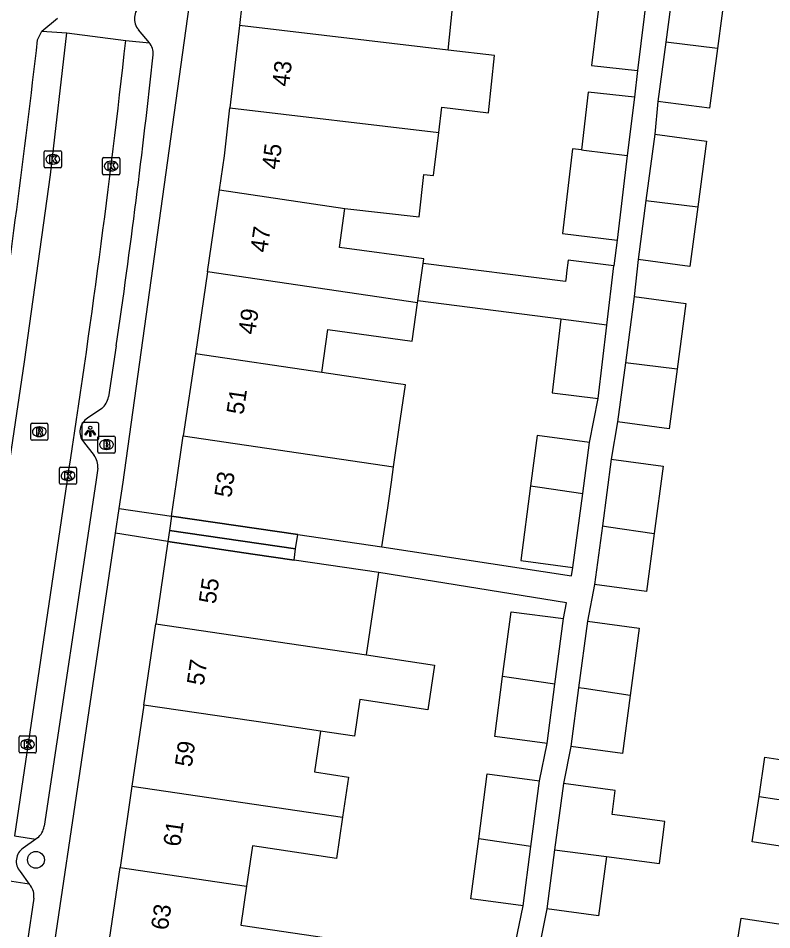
# Model space of a CAD drawing. Extents: x 163010 to 163853, y 382793 to 383982.
# Drawn here: x 163584 to 163627.8, y 383474 to 383527 of the extents above; entities that cross this region are included whole.
import ezdxf

# ---------------------------------------------------------------- set-up
doc = ezdxf.new("R2010")
doc.units = 0
for name, color, linetype in [('IMGEO_Boom', 7, 'Continuous'), ('IMGEO_Brandkraan', 7, 'Continuous'), ('IMGEO_Kolk', 7, 'Continuous'), ('IMGEO_Lichtpunt', 7, 'Continuous'), ('IMGEO_Pand', 7, 'Continuous'), ('IMGEO_Pand_nummerreeks', 7, 'Continuous'), ('IMGEO_Pand_overbouw', 7, 'Continuous'), ('IMGEO_Rijbaan_lokaal_open', 7, 'Continuous'), ('IMGEO_Rioolput', 7, 'Continuous'), ('IMGEO_Voetpad_open', 7, 'Continuous')]:
    doc.layers.add(name, color=color, linetype=linetype)

msp = doc.modelspace()

# ---------------------------------------------------------------- linework, layer by layer
at = {"layer": 'IMGEO_Boom'}
msp.add_circle((163584.991, 383478.045), 0.489, dxfattribs=at)
at = {"layer": 'IMGEO_Brandkraan'}
for p, q in [((163588.671, 383502.681), (163589.523, 383502.681)), ((163588.596, 383501.755), (163588.596, 383502.607)), ((163589.084, 383502.461), (163589.109, 383502.461)), ((163589.597, 383502.607), (163589.597, 383501.755)), ((163589.523, 383501.681), (163588.671, 383501.681)), ((163589.107, 383501.901), (163589.082, 383501.901))]:
    msp.add_line(p, q, dxfattribs=at)
for points in [[(163588.671, 383502.681), (163589.523, 383502.681)], [(163588.596, 383501.755), (163588.596, 383502.607)], [(163588.944, 383502.381), (163588.944, 383501.981), (163589.157, 383501.981)], [(163589.175, 383502.381), (163588.944, 383502.381)], [(163589.123, 383502.3), (163589.069, 383502.3), (163589.069, 383502.224)], [(163589.069, 383502.224), (163589.122, 383502.224)], [(163589.131, 383502.148), (163589.069, 383502.148), (163589.069, 383502.067)], [(163589.597, 383502.607), (163589.597, 383501.755)], [(163589.523, 383501.681), (163588.671, 383501.681)], [(163589.069, 383502.067), (163589.131, 383502.067)]]:
    msp.add_lwpolyline(points, dxfattribs=at)
for centre, radius, start, end in [((163588.673, 383502.605), 0.0765, 91.552, 178.448), ((163588.673, 383502.605), 0.0765, 91.552, 178.448), ((163589.521, 383502.605), 0.0765, 1.552, 88.448), ((163589.521, 383502.605), 0.0765, 1.552, 88.448), ((163589.124, 383502.262), 0.0379, 267.8285, 90.9355), ((163589.132, 383502.107), 0.0404, 269.8759, 90.5077), ((163589.179, 383502.236), 0.145, 59.4692, 91.5367), ((163589.204, 383502.283), 0.0922, 285.5137, 58.1501), ((163589.209, 383502.091), 0.105, 301.3115, 78.989), ((163588.673, 383501.757), 0.0765, 181.552, 268.448), ((163588.673, 383501.757), 0.0765, 181.552, 268.448), ((163589.163, 383502.232), 0.251, 268.6676, 293.5347), ((163589.521, 383501.757), 0.0765, 271.552, 358.448), ((163589.521, 383501.757), 0.0765, 271.552, 358.448)]:
    msp.add_arc(centre, radius, start, end, dxfattribs=at)
for centre, major_axis, ratio, start_param, end_param in [((163589.083, 383502.181), (-0.387, 0.002), 0.722429, 4.712389, 7.853982), ((163589.108, 383502.181), (-0.39, 0.002), 0.717154, 1.570796, 4.712389)]:
    msp.add_ellipse(centre, major_axis=major_axis, ratio=ratio, start_param=start_param, end_param=end_param, dxfattribs=at)
at = {"layer": 'IMGEO_Kolk'}
for p, q in [((163585.471, 383518.34), (163585.471, 383519.192)), ((163585.546, 383519.266), (163586.398, 383519.266)), ((163586.472, 383519.192), (163586.472, 383518.34)), ((163585.959, 383519.046), (163585.984, 383519.046)), ((163588.866, 383517.945), (163588.866, 383518.797)), ((163588.941, 383518.871), (163589.793, 383518.871)), ((163589.354, 383518.651), (163589.379, 383518.651)), ((163589.867, 383518.797), (163589.867, 383517.945)), ((163586.398, 383518.266), (163585.546, 383518.266)), ((163585.982, 383518.486), (163585.957, 383518.486)), ((163589.377, 383518.091), (163589.352, 383518.091)), ((163589.793, 383517.871), (163588.941, 383517.871)), ((163586.354, 383499.949), (163586.354, 383500.801)), ((163586.429, 383500.875), (163587.281, 383500.875)), ((163586.842, 383500.655), (163586.867, 383500.655)), ((163587.355, 383500.801), (163587.355, 383499.949)), ((163586.865, 383500.095), (163586.84, 383500.095)), ((163587.281, 383499.875), (163586.429, 383499.875)), ((163584.006, 383484.329), (163584.006, 383485.181)), ((163584.081, 383485.255), (163584.933, 383485.255)), ((163585.007, 383485.181), (163585.007, 383484.329)), ((163584.494, 383485.035), (163584.519, 383485.035)), ((163584.933, 383484.255), (163584.081, 383484.255)), ((163584.517, 383484.475), (163584.492, 383484.475))]:
    msp.add_line(p, q, dxfattribs=at)
for points in [[(163585.471, 383518.34), (163585.471, 383519.192)], [(163585.546, 383519.266), (163586.398, 383519.266)], [(163586.472, 383519.192), (163586.472, 383518.34)], [(163585.792, 383518.966), (163585.915, 383518.966), (163585.915, 383518.815), (163586.045, 383518.966), (163586.209, 383518.966), (163586.063, 383518.815), (163586.216, 383518.566), (163586.064, 383518.566), (163585.979, 383518.73), (163585.915, 383518.663), (163585.915, 383518.566), (163585.792, 383518.566), (163585.792, 383518.966)], [(163588.866, 383517.945), (163588.866, 383518.797)], [(163588.941, 383518.871), (163589.793, 383518.871)], [(163589.187, 383518.571), (163589.31, 383518.571), (163589.31, 383518.42), (163589.44, 383518.571), (163589.604, 383518.571), (163589.458, 383518.42), (163589.611, 383518.171), (163589.459, 383518.171), (163589.374, 383518.335), (163589.31, 383518.268), (163589.31, 383518.171), (163589.187, 383518.171), (163589.187, 383518.571)], [(163589.867, 383518.797), (163589.867, 383517.945)], [(163586.398, 383518.266), (163585.546, 383518.266)], [(163589.793, 383517.871), (163588.941, 383517.871)], [(163586.354, 383499.949), (163586.354, 383500.801)], [(163586.429, 383500.875), (163587.281, 383500.875)], [(163586.675, 383500.575), (163586.798, 383500.575), (163586.798, 383500.424), (163586.928, 383500.575), (163587.092, 383500.575), (163586.946, 383500.424), (163587.099, 383500.175), (163586.947, 383500.175), (163586.862, 383500.339), (163586.798, 383500.272), (163586.798, 383500.175), (163586.675, 383500.175), (163586.675, 383500.575)], [(163587.355, 383500.801), (163587.355, 383499.949)], [(163587.281, 383499.875), (163586.429, 383499.875)], [(163584.006, 383484.329), (163584.006, 383485.181)], [(163584.081, 383485.255), (163584.933, 383485.255)], [(163585.007, 383485.181), (163585.007, 383484.329)], [(163584.327, 383484.955), (163584.45, 383484.955), (163584.45, 383484.804), (163584.58, 383484.955), (163584.744, 383484.955), (163584.598, 383484.804), (163584.751, 383484.555), (163584.599, 383484.555), (163584.514, 383484.719), (163584.45, 383484.652), (163584.45, 383484.555), (163584.327, 383484.555), (163584.327, 383484.955)], [(163584.933, 383484.255), (163584.081, 383484.255)]]:
    msp.add_lwpolyline(points, dxfattribs=at)
for centre, start, end in [((163585.548, 383519.19), 91.552, 178.448), ((163585.548, 383519.19), 91.552, 178.448), ((163586.396, 383519.19), 1.552, 88.448), ((163586.396, 383519.19), 1.552, 88.448), ((163588.943, 383518.795), 91.552, 178.448), ((163588.943, 383518.795), 91.552, 178.448), ((163589.791, 383518.795), 1.552, 88.448), ((163589.791, 383518.795), 1.552, 88.448), ((163585.548, 383518.342), 181.552, 268.448), ((163585.548, 383518.342), 181.552, 268.448), ((163586.396, 383518.342), 271.552, 358.448), ((163586.396, 383518.342), 271.552, 358.448), ((163588.943, 383517.947), 181.552, 268.448), ((163588.943, 383517.947), 181.552, 268.448), ((163589.791, 383517.947), 271.552, 358.448), ((163589.791, 383517.947), 271.552, 358.448), ((163586.431, 383500.799), 91.552, 178.448), ((163586.431, 383500.799), 91.552, 178.448), ((163587.279, 383500.799), 1.552, 88.448), ((163587.279, 383500.799), 1.552, 88.448), ((163586.431, 383499.951), 181.552, 268.448), ((163586.431, 383499.951), 181.552, 268.448), ((163587.279, 383499.951), 271.552, 358.448), ((163587.279, 383499.951), 271.552, 358.448), ((163584.083, 383485.179), 91.552, 178.448), ((163584.083, 383485.179), 91.552, 178.448), ((163584.931, 383485.179), 1.552, 88.448), ((163584.931, 383485.179), 1.552, 88.448), ((163584.083, 383484.331), 181.552, 268.448), ((163584.083, 383484.331), 181.552, 268.448), ((163584.931, 383484.331), 271.552, 358.448), ((163584.931, 383484.331), 271.552, 358.448)]:
    msp.add_arc(centre, 0.0765, start, end, dxfattribs=at)
for centre, major_axis, ratio, start_param, end_param in [((163585.958, 383518.766), (-0.387, 0.002), 0.722429, 4.712389, 7.853982), ((163585.983, 383518.766), (-0.39, 0.002), 0.717154, 1.570796, 4.712389), ((163589.353, 383518.371), (-0.387, 0.002), 0.722429, 4.712389, 7.853982), ((163589.378, 383518.371), (-0.39, 0.002), 0.717154, 1.570796, 4.712389), ((163586.841, 383500.375), (-0.387, 0.002), 0.722429, 4.712389, 7.853982), ((163586.866, 383500.375), (-0.39, 0.002), 0.717154, 1.570796, 4.712389), ((163584.493, 383484.755), (-0.387, 0.002), 0.722429, 4.712389, 7.853982), ((163584.518, 383484.755), (-0.39, 0.002), 0.717154, 1.570796, 4.712389)]:
    msp.add_ellipse(centre, major_axis=major_axis, ratio=ratio, start_param=start_param, end_param=end_param, dxfattribs=at)
at = {"layer": 'IMGEO_Lichtpunt'}
for p, q in [((163587.651, 383503.365), (163587.651, 383502.558)), ((163587.651, 383503.365), (163587.651, 383502.558)), ((163588.553, 383503.46), (163587.745, 383503.46)), ((163588.553, 383503.46), (163587.745, 383503.46)), ((163588.647, 383502.558), (163588.647, 383503.365)), ((163588.647, 383502.558), (163588.647, 383503.365)), ((163587.745, 383502.464), (163588.553, 383502.464)), ((163587.745, 383502.464), (163588.553, 383502.464))]:
    msp.add_line(p, q, dxfattribs=at)
for points in [[(163588.025, 383503.029), (163588.064, 383503.001), (163587.876, 383502.739), (163587.838, 383502.766), (163588.025, 383503.029)], [(163588.127, 383502.981), (163588.174, 383502.981), (163588.174, 383502.659), (163588.127, 383502.659), (163588.127, 383502.981)], [(163588.237, 383503.001), (163588.275, 383503.028), (163588.462, 383502.766), (163588.423, 383502.738), (163588.237, 383503.001)]]:
    msp.add_lwpolyline(points, dxfattribs=at)
msp.add_circle((163588.15, 383503.163), 0.0994, dxfattribs=at)
for centre, start, end in [((163587.745, 383503.365), 90, 180), ((163587.745, 383503.365), 90, 180), ((163588.553, 383503.365), 0, 90), ((163588.553, 383503.365), 0, 90), ((163587.745, 383502.558), 180, 270), ((163587.745, 383502.558), 180, 270), ((163588.553, 383502.558), 270, 0), ((163588.553, 383502.558), 270, 360)]:
    msp.add_arc(centre, 0.0946, start, end, dxfattribs=at)
at = {"layer": 'IMGEO_Pand'}
for points in [[(163597.383, 383531.368), (163596.827, 383526.551)], [(163608.964, 383525.115), (163609.224, 383527.57), (163609.49, 383530.133)], [(163622.137, 383529.421), (163621.624, 383525.575)], [(163622.137, 383529.421), (163625.149, 383529.019), (163624.641, 383525.203)], [(163620.554, 383528.654), (163617.879, 383528.977), (163617.305, 383524.213), (163619.984, 383523.92)], [(163620.554, 383528.654), (163619.984, 383523.92)], [(163596.827, 383526.551), (163596.274, 383521.764)], [(163608.964, 383525.115), (163604.215, 383525.677), (163596.827, 383526.551)], [(163621.624, 383525.575), (163621.165, 383522.136)], [(163624.641, 383525.203), (163621.624, 383525.575)], [(163608.419, 383520.329), (163608.598, 383521.798), (163611.316, 383521.477), (163611.667, 383524.795), (163608.964, 383525.115)], [(163624.641, 383525.203), (163624.178, 383521.735), (163621.165, 383522.136)], [(163619.799, 383522.385), (163617.12, 383522.678), (163616.716, 383519.321)], [(163619.799, 383522.385), (163619.389, 383518.988)], [(163595.66, 383516.985), (163595.95, 383518.96), (163596.274, 383521.764)], [(163596.274, 383521.764), (163608.419, 383520.329)], [(163602.957, 383515.915), (163607.274, 383515.431), (163607.56, 383517.889), (163608.114, 383517.826), (163608.419, 383520.329)], [(163620.984, 383520.225), (163620.471, 383516.378)], [(163620.984, 383520.225), (163623.996, 383519.823), (163623.487, 383516.003)], [(163616.716, 383519.321), (163616.207, 383519.381), (163615.613, 383514.457), (163618.795, 383514.057)], [(163616.716, 383519.321), (163616.863, 383519.304), (163619.389, 383518.988)], [(163619.389, 383518.988), (163618.795, 383514.057)], [(163594.961, 383512.218), (163595.66, 383516.985)], [(163595.66, 383516.985), (163602.957, 383515.915)], [(163607.513, 383512.716), (163607.55, 383512.979), (163602.651, 383513.646), (163602.957, 383515.915)], [(163620.471, 383516.378), (163620.012, 383512.94)], [(163623.487, 383516.003), (163623.025, 383512.539), (163620.012, 383512.94)], [(163620.471, 383516.378), (163623.487, 383516.003)], [(163607.204, 383510.538), (163607.513, 383512.716)], [(163618.615, 383512.565), (163615.943, 383512.9), (163615.855, 383512.166), (163615.825, 383511.92), (163615.793, 383511.656), (163607.513, 383512.716)], [(163594.961, 383512.218), (163594.262, 383507.451)], [(163607.188, 383510.426), (163594.961, 383512.218)], [(163618.201, 383509.13), (163618.615, 383512.565)], [(163619.79, 383510.784), (163619.277, 383506.937)], [(163619.79, 383510.784), (163622.802, 383510.382), (163622.293, 383506.56)], [(163601.614, 383506.372), (163601.975, 383508.868), (163606.873, 383508.201), (163607.188, 383510.426)], [(163607.188, 383510.426), (163607.204, 383510.538)], [(163615.53, 383509.472), (163607.204, 383510.538)], [(163615.53, 383509.472), (163615.012, 383505.186), (163617.687, 383504.864)], [(163618.201, 383509.13), (163615.53, 383509.472)], [(163617.687, 383504.864), (163618.201, 383509.13)], [(163594.262, 383507.451), (163593.563, 383502.684)], [(163601.614, 383506.372), (163594.262, 383507.451)], [(163619.277, 383506.937), (163618.818, 383503.499)], [(163622.293, 383506.56), (163619.277, 383506.937)], [(163605.796, 383500.89), (163606.147, 383503.313), (163606.486, 383505.657), (163605.798, 383505.758), (163601.614, 383506.372)], [(163622.293, 383506.56), (163621.831, 383503.098), (163618.818, 383503.499)], [(163592.88, 383498.031), (163593.169, 383500), (163593.563, 383502.684)], [(163593.563, 383502.684), (163605.796, 383500.89)], [(163617.189, 383502.309), (163614.148, 383502.711), (163613.762, 383499.79)], [(163616.797, 383499.341), (163617.189, 383502.309)], [(163618.458, 383501.329), (163617.942, 383497.46)], [(163618.458, 383501.329), (163621.47, 383500.927), (163620.948, 383497.008)], [(163605.119, 383496.237), (163605.451, 383498.506), (163605.667, 383500), (163605.796, 383500.89)], [(163613.762, 383499.79), (163613.188, 383495.446), (163616.23, 383495.045)], [(163613.762, 383499.79), (163614.3, 383499.711), (163616.797, 383499.341)], [(163616.23, 383495.045), (163616.797, 383499.341)], [(163592.88, 383498.031), (163597.827, 383497.306), (163600.222, 383496.955), (163605.119, 383496.237)], [(163617.942, 383497.46), (163617.486, 383494.044)], [(163617.942, 383497.46), (163618.295, 383497.407), (163620.948, 383497.008)], [(163620.948, 383497.008), (163620.499, 383493.643), (163617.486, 383494.044)], [(163592.663, 383496.547), (163591.961, 383491.76)], [(163604.926, 383494.748), (163600.001, 383495.471), (163597.61, 383495.822), (163592.663, 383496.547)], [(163604.214, 383489.953), (163604.563, 383492.303), (163604.926, 383494.748)], [(163612.138, 383488.705), (163612.636, 383492.47), (163615.677, 383492.068)], [(163615.174, 383488.258), (163615.677, 383492.068)], [(163591.269, 383487.043), (163591.961, 383491.76)], [(163591.961, 383491.76), (163604.214, 383489.953)], [(163617.069, 383491.91), (163616.554, 383488.049)], [(163617.069, 383491.91), (163620.081, 383491.508), (163619.56, 383487.599)], [(163604.214, 383489.953), (163608.178, 383489.364), (163607.792, 383486.769), (163603.829, 383487.357), (163603.514, 383485.237), (163601.551, 383485.527)], [(163614.718, 383484.804), (163611.676, 383485.205), (163612.138, 383488.705)], [(163615.174, 383488.258), (163612.651, 383488.63), (163612.138, 383488.705)], [(163614.718, 383484.804), (163615.174, 383488.258)], [(163616.554, 383488.049), (163616.097, 383484.625)], [(163619.56, 383487.599), (163616.888, 383487.996), (163616.554, 383488.049)], [(163619.56, 383487.599), (163619.11, 383484.224), (163616.097, 383484.625)], [(163591.269, 383487.043), (163590.577, 383482.325)], [(163601.551, 383485.527), (163598.601, 383485.962), (163591.269, 383487.043)], [(163627.051, 383481.728), (163627.396, 383484.005), (163632.169, 383483.283), (163632.544, 383485.76)], [(163601.551, 383485.527), (163601.198, 383483.151), (163603.177, 383482.857), (163602.83, 383480.518)], [(163610.745, 383479.275), (163611.242, 383483.036), (163614.283, 383482.634)], [(163613.78, 383478.825), (163614.283, 383482.634)], [(163590.577, 383482.325), (163589.885, 383477.608)], [(163590.577, 383482.325), (163602.83, 383480.518)], [(163615.675, 383482.476), (163615.161, 383478.626)], [(163618.175, 383478.229), (163621.253, 383477.824), (163621.576, 383480.278), (163618.502, 383480.683), (163618.687, 383482.074), (163615.675, 383482.476)], [(163631.11, 383476.251), (163631.429, 383478.36), (163626.651, 383479.083), (163627.051, 383481.728)], [(163627.051, 383481.728), (163639.396, 383479.867)], [(163602.83, 383480.518), (163602.475, 383478.129), (163597.588, 383478.854), (163597.242, 383476.523)], [(163613.324, 383475.37), (163610.282, 383475.771), (163610.745, 383479.275)], [(163613.78, 383478.825), (163610.745, 383479.275)], [(163613.324, 383475.37), (163613.78, 383478.825)], [(163615.161, 383478.626), (163614.703, 383475.191)], [(163615.161, 383478.626), (163618.175, 383478.229)], [(163618.175, 383478.229), (163617.716, 383474.79), (163614.703, 383475.191)], [(163589.193, 383472.891), (163589.885, 383477.608)], [(163589.885, 383477.608), (163597.242, 383476.523)], [(163597.242, 383476.523), (163596.904, 383474.252), (163601.777, 383473.528), (163601.415, 383471.088)], [(163625.633, 383472.212), (163626.004, 383474.661), (163630.76, 383473.942), (163631.11, 383476.251)]]:
    msp.add_lwpolyline(points, dxfattribs=at)
at = {"layer": 'IMGEO_Pand_overbouw'}
for points in [[(163597.827, 383497.306), (163592.88, 383498.031), (163592.758, 383497.197), (163600.097, 383496.119), (163600.222, 383496.955)], [(163592.758, 383497.197), (163592.663, 383496.547), (163597.61, 383495.822), (163600.001, 383495.471), (163600.097, 383496.119)]]:
    msp.add_lwpolyline(points, close=True, dxfattribs=at)
at = {"layer": 'IMGEO_Rijbaan_lokaal_open'}
for points in [[(163585.332, 383526.225), (163586.249, 383526.968)], [(163580.3, 383479.952), (163584.324, 383506.986), (163585.835, 383517.872), (163586.782, 383526.117)], [(163585.332, 383526.225), (163586.782, 383526.117)], [(163586.782, 383526.117), (163590.215, 383525.68)], [(163591.586, 383525.547), (163590.965, 383526.296)], [(163590.215, 383525.68), (163591.586, 383525.547)], [(163586.87, 383500.496), (163586.796, 383500), (163583.733, 383479.436)], [(163583.733, 383479.436), (163584.987, 383479.248)], [(163584.987, 383479.248), (163584.253, 383478.732)], [(163584.066, 383477.365), (163584.598, 383476.637)], [(163584.598, 383476.637), (163583.344, 383476.825)]]:
    msp.add_lwpolyline(points, dxfattribs=at)
for centre, radius, start, end in [((163591.701, 383526.948), 0.983, 128.9274, 221.552), ((163028.442, 383587.482), 565.162, 351.14623, 353.72201), ((163584.762, 383477.966), 0.92, 123.6205, 220.8005)]:
    msp.add_arc(centre, radius, start, end, dxfattribs=at)
at = {"layer": 'IMGEO_Rioolput'}
for p, q in [((163584.686, 383502.506), (163584.686, 383503.358)), ((163584.761, 383503.432), (163585.613, 383503.432)), ((163585.174, 383503.212), (163585.199, 383503.212)), ((163585.687, 383503.358), (163585.687, 383502.506)), ((163585.197, 383502.652), (163585.172, 383502.652)), ((163585.613, 383502.432), (163584.761, 383502.432))]:
    msp.add_line(p, q, dxfattribs=at)
for points in [[(163584.686, 383502.506), (163584.686, 383503.358)], [(163584.761, 383503.432), (163585.613, 383503.432)], [(163585.687, 383503.358), (163585.687, 383502.506)], [(163585.275, 383503.13), (163585.023, 383503.132), (163585.023, 383502.732)], [(163585.023, 383502.732), (163585.147, 383502.732), (163585.147, 383502.894), (163585.158, 383502.894)], [(163585.201, 383503.051), (163585.147, 383503.051), (163585.147, 383502.97)], [(163585.147, 383502.97), (163585.199, 383502.97)], [(163585.205, 383502.865), (163585.276, 383502.732), (163585.416, 383502.732), (163585.351, 383502.858)], [(163585.613, 383502.432), (163584.761, 383502.432)]]:
    msp.add_lwpolyline(points, dxfattribs=at)
for centre, radius, start, end in [((163584.763, 383503.356), 0.0765, 91.552, 178.448), ((163584.763, 383503.356), 0.0765, 91.552, 178.448), ((163585.611, 383503.356), 0.0765, 1.552, 88.448), ((163585.611, 383503.356), 0.0765, 1.552, 88.448), ((163585.157, 383502.841), 0.0533, 26.0293, 88.6989), ((163585.183, 383503.159), 0.19, 274.7715, 282.9687), ((163585.207, 383502.955), 0.0964, 77.0061, 93.1865), ((163585.221, 383503.012), 0.0378, 276.6634, 79.6772), ((163585.274, 383503.02), 0.109, 350.3612, 89.416), ((163585.272, 383503.02), 0.112, 277.5842, 350.9817), ((163585.256, 383502.805), 0.108, 29.5134, 73.7905), ((163584.763, 383502.508), 0.0765, 181.552, 268.448), ((163584.763, 383502.508), 0.0765, 181.552, 268.448), ((163585.611, 383502.508), 0.0765, 271.552, 358.448), ((163585.611, 383502.508), 0.0765, 271.552, 358.448)]:
    msp.add_arc(centre, radius, start, end, dxfattribs=at)
for centre, major_axis, ratio, start_param, end_param in [((163585.173, 383502.932), (-0.387, 0.002), 0.722429, 4.712389, 7.853982), ((163585.198, 383502.932), (-0.39, 0.002), 0.717154, 1.570796, 4.712389)]:
    msp.add_ellipse(centre, major_axis=major_axis, ratio=ratio, start_param=start_param, end_param=end_param, dxfattribs=at)
at = {"layer": 'IMGEO_Voetpad_open'}
for points in [[(163589.828, 383498.461), (163590.057, 383500), (163593.898, 383527.622), (163594.282, 383531.662)], [(163585.083, 383525.706), (163585.332, 383526.225)], [(163619.984, 383523.92), (163619.799, 383522.385)], [(163621.165, 383522.136), (163620.984, 383520.225)], [(163618.795, 383514.057), (163618.615, 383512.565)], [(163620.012, 383512.94), (163619.79, 383510.784)], [(163589.662, 383507.915), (163589.211, 383504.958)], [(163617.189, 383502.309), (163617.687, 383504.864)], [(163588.825, 383504.28), (163587.988, 383503.725)], [(163618.818, 383503.499), (163618.458, 383501.329)], [(163587.751, 383502.335), (163588.379, 383501.555)], [(163588.598, 383500.817), (163588.475, 383500), (163585.461, 383479.993)], [(163589.615, 383497.025), (163589.828, 383498.461)], [(163589.828, 383498.461), (163592.88, 383498.031)], [(163587.1, 383458.622), (163583.974, 383459.053), (163589.615, 383497.025)], [(163592.663, 383496.547), (163589.615, 383497.025)], [(163605.119, 383496.237), (163616.137, 383494.546), (163616.23, 383495.045)], [(163615.677, 383492.068), (163615.848, 383492.986), (163604.926, 383494.748)], [(163617.486, 383494.044), (163617.069, 383491.91)], [(163614.283, 383482.634), (163614.718, 383484.804)], [(163616.097, 383484.625), (163615.675, 383482.476)], [(163585.081, 383479.314), (163584.987, 383479.248)], [(163584.598, 383476.637), (163584.667, 383476.543)], [(163584.865, 383475.816), (163581.892, 383455.981)], [(163612.89, 383473.218), (163613.324, 383475.37)], [(163614.703, 383475.191), (163614.28, 383473.059)]]:
    msp.add_lwpolyline(points, dxfattribs=at)
for centre, radius, start, end in [((163068.254, 383584.22), 520.131, 351.35321, 353.54064), ((163590.852, 383524.925), 0.962, 355.0806, 40.3203), ((163128.388, 383575.077), 466.138, 351.7159, 353.81332), ((163588.021, 383505.187), 1.212, 311.5694, 349.1231), ((163588.507, 383502.921), 0.957, 122.8684, 217.7794), ((163587.449, 383500.877), 1.151, 356.9869, 36.0694), ((163584.454, 383480.11), 1.013, 308.1911, 353.342), ((163583.911, 383475.947), 0.963, 352.1949, 38.2753)]:
    msp.add_arc(centre, radius, start, end, dxfattribs=at)

# ---------------------------------------------------------------- texts
at = {"layer": 'IMGEO_Pand_nummerreeks'}
for s, rotation, p in [('43', 83.4112, (163599.714, 383522.961)), ('45', 82.6851, (163599.114, 383518.138)), ('47', 81.6579, (163598.436, 383513.308)), ('49', 81.6555, (163597.737, 383508.541)), ('51', 81.6579, (163597.055, 383503.886)), ('53', 81.6494, (163596.348, 383499.064)), ('55', 81.6579, (163595.441, 383492.883)), ('57', 81.6579, (163594.745, 383488.142)), ('59', 81.6579, (163594.05, 383483.402)), ('61', 81.6551, (163593.371, 383478.773)), ('63', 81.6551, (163592.659, 383473.92))]:
    msp.add_text(s, height=1, rotation=rotation, dxfattribs=at).set_placement(p)

doc.saveas('drawing.dxf')
